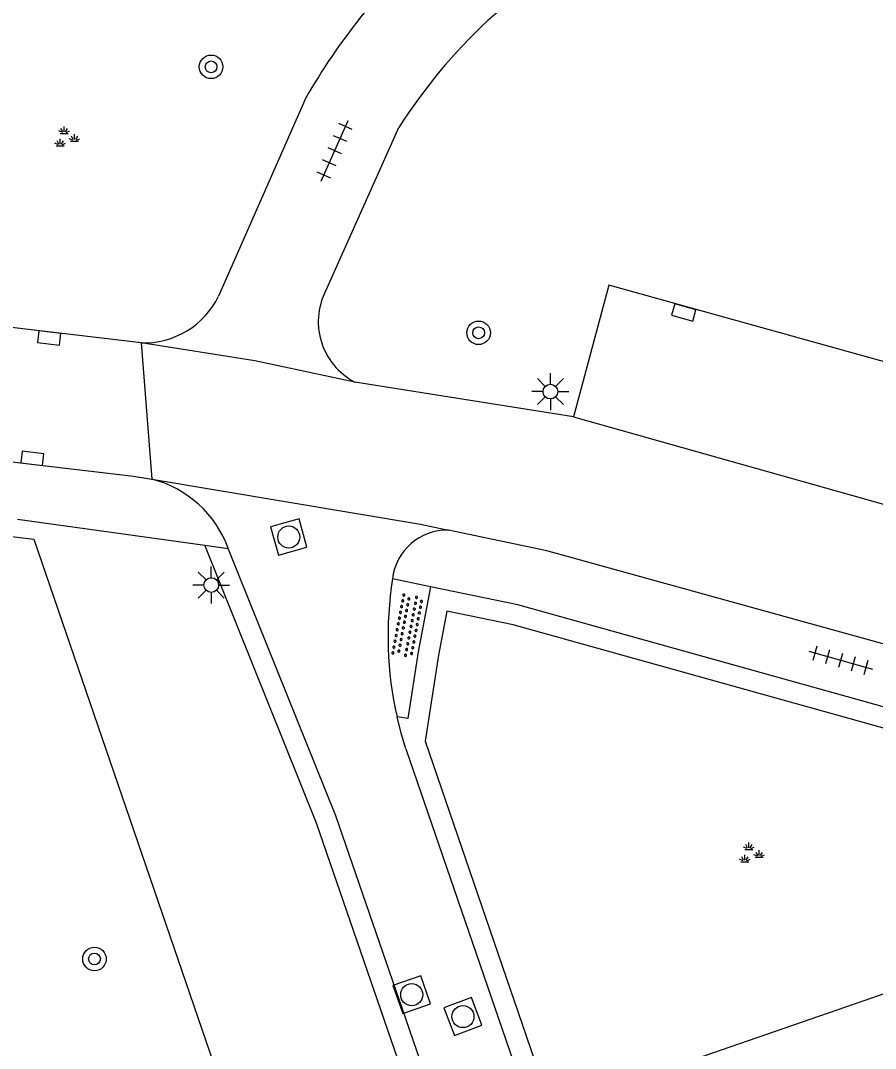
# Model space of a CAD drawing. Extents: x 132994 to 136000, y 393499 to 395512.
# Drawn here: x 134331.34 to 134360.38, y 394911.92 to 394946.8 of the extents above; entities that cross this region are included whole.
import ezdxf

# ---------------------------------------------------------------- set-up
doc = ezdxf.new("R2010")
doc.units = 0
for name, color, linetype in [('bs-afsc-ballenvanger', 7, 'Continuous'), ('gg-afsc-hekwerk', 7, 'Continuous'), ('gg-bbg-pand overbouw', 7, 'Continuous'), ('gg-knt-verharding', 7, 'Continuous'), ('gg-knt-verharding nz', 7, 'Continuous'), ('gt-grn-groengrens', 7, 'Continuous'), ('gt-grn-weggrens', 7, 'Continuous'), ('gt-symb-boom', 7, 'Continuous'), ('gt-symb-groenvak', 7, 'Continuous'), ('gt-symb-kolk', 7, 'Continuous'), ('gt-symb-lichtmast', 7, 'Continuous'), ('gt-symb-overige verharding', 7, 'Continuous'), ('gt-symb-rioolschacht', 7, 'Continuous'), ('gt-symb-tegel verharding', 7, 'Continuous')]:
    doc.layers.add(name, color=color, linetype=linetype)

# ---------------------------------------------------------------- blocks, each defined once
blk = doc.blocks.new('gt0-GRVAK')
at = {"layer": 'gt-symb-groenvak'}
for p, q in [((-0.047, 0.214), (-0.047, 0.393)), ((-0.11, 0.189), (-0.228, 0.24)), ((-0.182, 0.153), (0.088, 0.153)), ((-0.091, 0.211), (-0.156, 0.322)), ((-0.004, 0.211), (0.061, 0.322)), ((0.015, 0.189), (0.133, 0.24)), ((0.262, -0.052), (0.197, 0.059)), ((0.305, -0.049), (0.305, 0.13)), ((0.349, -0.052), (0.414, 0.059)), ((-0.245, -0.228), (-0.363, -0.177)), ((-0.318, -0.264), (-0.047, -0.264)), ((-0.226, -0.206), (-0.291, -0.095)), ((-0.183, -0.203), (-0.183, -0.024)), ((-0.139, -0.206), (-0.074, -0.095)), ((-0.12, -0.228), (-0.002, -0.177)), ((0.243, -0.074), (0.125, -0.023)), ((0.17, -0.11), (0.441, -0.11)), ((0.368, -0.074), (0.486, -0.023))]:
    blk.add_line(p, q, dxfattribs=at)
blk = doc.blocks.new('gt0-TEG1')
at = {"layer": 'gt-symb-tegel verharding'}
for p, q in [((-1.125, 0), (1.125, 0)), ((-0.9, -0.25), (-0.9, 0.25)), ((-0.45, -0.25), (-0.45, 0.25)), ((0, -0.25), (0, 0.25)), ((0.45, -0.25), (0.45, 0.25)), ((0.9, -0.25), (0.9, 0.25))]:
    blk.add_line(p, q, dxfattribs=at)
blk = doc.blocks.new('gt0-BOOM')
at = {"layer": 'gt-symb-boom'}
for radius in [0.4, 0.2]:
    blk.add_circle((0, 0), radius, dxfattribs=at)
blk = doc.blocks.new('gt0-KOLK')
at = {"layer": 'gt-symb-kolk'}
blk.add_lwpolyline([(0, 0), (0.375, 0), (0.375, 0.4), (-0.375, 0.4), (-0.375, 0), (0, 0)], dxfattribs=at)
blk = doc.blocks.new('gt0-LMAST')
at = {"layer": 'gt-symb-lichtmast'}
for p, q in [((-0.182, 0.173), (-0.447, 0.438)), ((-0.005, 0.246), (-0.005, 0.621)), ((0.172, 0.173), (0.437, 0.438)), ((-0.255, -0.004), (-0.63, -0.004)), ((-0.182, -0.181), (-0.447, -0.446)), ((-0.005, -0.254), (-0.005, -0.629)), ((0.437, -0.446), (0.172, -0.181)), ((0.245, -0.004), (0.62, -0.004))]:
    blk.add_line(p, q, dxfattribs=at)
blk.add_circle((-0.005, -0.004), 0.25, dxfattribs=at)
blk = doc.blocks.new('gt0-RS')
at = {"layer": 'gt-symb-rioolschacht'}
blk.add_lwpolyline([(-0.5, -0.5), (0.5, -0.5), (0.5, 0.5), (-0.5, 0.5)], close=True, dxfattribs=at)
blk.add_circle((0, 0), 0.375, dxfattribs=at)
blk = doc.blocks.new('gt0-OVH')
at = {"layer": 'gt-symb-overige verharding'}
for points in [[(-0.972, 0.298), (-0.967, 0.308), (-0.965, 0.319), (-0.966, 0.33), (-0.971, 0.34), (-0.978, 0.348), (-0.988, 0.353), (-0.999, 0.355), (-1.01, 0.354), (-1.02, 0.349), (-1.028, 0.342), (-1.033, 0.332), (-1.035, 0.321), (-1.034, 0.31), (-1.029, 0.3), (-1.022, 0.292), (-1.012, 0.287), (-1.001, 0.285), (-0.99, 0.286), (-0.98, 0.291)], [(-0.772, 0.298), (-0.767, 0.308), (-0.765, 0.319), (-0.766, 0.33), (-0.771, 0.34), (-0.778, 0.348), (-0.788, 0.353), (-0.799, 0.355), (-0.81, 0.354), (-0.82, 0.349), (-0.828, 0.342), (-0.833, 0.332), (-0.835, 0.321), (-0.834, 0.31), (-0.829, 0.3), (-0.822, 0.292), (-0.812, 0.287), (-0.801, 0.285), (-0.79, 0.286), (-0.78, 0.291)], [(-0.572, 0.298), (-0.567, 0.308), (-0.565, 0.319), (-0.566, 0.33), (-0.571, 0.34), (-0.578, 0.348), (-0.588, 0.353), (-0.599, 0.355), (-0.61, 0.354), (-0.62, 0.349), (-0.628, 0.342), (-0.633, 0.332), (-0.635, 0.321), (-0.634, 0.31), (-0.629, 0.3), (-0.622, 0.292), (-0.612, 0.287), (-0.601, 0.285), (-0.59, 0.286), (-0.58, 0.291)], [(-0.372, 0.298), (-0.367, 0.308), (-0.365, 0.319), (-0.366, 0.33), (-0.371, 0.34), (-0.378, 0.348), (-0.388, 0.353), (-0.399, 0.355), (-0.41, 0.354), (-0.42, 0.349), (-0.428, 0.342), (-0.433, 0.332), (-0.435, 0.321), (-0.434, 0.31), (-0.429, 0.3), (-0.422, 0.292), (-0.412, 0.287), (-0.401, 0.285), (-0.39, 0.286), (-0.38, 0.291)], [(-0.172, 0.298), (-0.167, 0.308), (-0.165, 0.319), (-0.166, 0.33), (-0.171, 0.34), (-0.178, 0.348), (-0.188, 0.353), (-0.199, 0.355), (-0.21, 0.354), (-0.22, 0.349), (-0.228, 0.342), (-0.233, 0.332), (-0.235, 0.321), (-0.234, 0.31), (-0.229, 0.3), (-0.222, 0.292), (-0.212, 0.287), (-0.201, 0.285), (-0.19, 0.286), (-0.18, 0.291)], [(0.028, 0.298), (0.033, 0.308), (0.035, 0.319), (0.034, 0.33), (0.029, 0.34), (0.022, 0.348), (0.012, 0.353), (0.001, 0.355), (-0.01, 0.354), (-0.02, 0.349), (-0.028, 0.342), (-0.033, 0.332), (-0.035, 0.321), (-0.034, 0.31), (-0.029, 0.3), (-0.022, 0.292), (-0.012, 0.287), (-0.001, 0.285), (0.01, 0.286), (0.02, 0.291)], [(0.228, 0.298), (0.233, 0.308), (0.235, 0.319), (0.234, 0.33), (0.229, 0.34), (0.222, 0.348), (0.212, 0.353), (0.201, 0.355), (0.19, 0.354), (0.18, 0.349), (0.172, 0.342), (0.167, 0.332), (0.165, 0.321), (0.166, 0.31), (0.171, 0.3), (0.178, 0.292), (0.188, 0.287), (0.199, 0.285), (0.21, 0.286), (0.22, 0.291)], [(0.428, 0.298), (0.433, 0.308), (0.435, 0.319), (0.434, 0.33), (0.429, 0.34), (0.422, 0.348), (0.412, 0.353), (0.401, 0.355), (0.39, 0.354), (0.38, 0.349), (0.372, 0.342), (0.367, 0.332), (0.365, 0.321), (0.366, 0.31), (0.371, 0.3), (0.378, 0.292), (0.388, 0.287), (0.399, 0.285), (0.41, 0.286), (0.42, 0.291)], [(0.628, 0.298), (0.633, 0.308), (0.635, 0.319), (0.634, 0.33), (0.629, 0.34), (0.622, 0.348), (0.612, 0.353), (0.601, 0.355), (0.59, 0.354), (0.58, 0.349), (0.572, 0.342), (0.567, 0.332), (0.565, 0.321), (0.566, 0.31), (0.571, 0.3), (0.578, 0.292), (0.588, 0.287), (0.599, 0.285), (0.61, 0.286), (0.62, 0.291)], [(0.828, 0.298), (0.833, 0.308), (0.835, 0.319), (0.834, 0.33), (0.829, 0.34), (0.822, 0.348), (0.812, 0.353), (0.801, 0.355), (0.79, 0.354), (0.78, 0.349), (0.772, 0.342), (0.767, 0.332), (0.765, 0.321), (0.766, 0.31), (0.771, 0.3), (0.778, 0.292), (0.788, 0.287), (0.799, 0.285), (0.81, 0.286), (0.82, 0.291)], [(1.028, 0.298), (1.033, 0.308), (1.035, 0.319), (1.034, 0.33), (1.029, 0.34), (1.022, 0.348), (1.012, 0.353), (1.001, 0.355), (0.99, 0.354), (0.98, 0.349), (0.972, 0.342), (0.967, 0.332), (0.965, 0.321), (0.966, 0.31), (0.971, 0.3), (0.978, 0.292), (0.988, 0.287), (0.999, 0.285), (1.01, 0.286), (1.02, 0.291)], [(-0.872, 0.106), (-0.867, 0.116), (-0.865, 0.126), (-0.866, 0.137), (-0.871, 0.147), (-0.878, 0.156), (-0.888, 0.161), (-0.899, 0.163), (-0.91, 0.162), (-0.92, 0.157), (-0.928, 0.15), (-0.933, 0.14), (-0.935, 0.129), (-0.934, 0.118), (-0.929, 0.108), (-0.922, 0.1), (-0.912, 0.095), (-0.901, 0.092), (-0.89, 0.094), (-0.88, 0.098)], [(-0.672, 0.106), (-0.667, 0.116), (-0.665, 0.126), (-0.666, 0.137), (-0.671, 0.147), (-0.678, 0.156), (-0.688, 0.161), (-0.699, 0.163), (-0.71, 0.162), (-0.72, 0.157), (-0.728, 0.15), (-0.733, 0.14), (-0.735, 0.129), (-0.734, 0.118), (-0.729, 0.108), (-0.722, 0.1), (-0.712, 0.095), (-0.701, 0.092), (-0.69, 0.094), (-0.68, 0.098)], [(-0.472, 0.106), (-0.467, 0.116), (-0.465, 0.126), (-0.466, 0.137), (-0.471, 0.147), (-0.478, 0.156), (-0.488, 0.161), (-0.499, 0.163), (-0.51, 0.162), (-0.52, 0.157), (-0.528, 0.15), (-0.533, 0.14), (-0.535, 0.129), (-0.534, 0.118), (-0.529, 0.108), (-0.522, 0.1), (-0.512, 0.095), (-0.501, 0.092), (-0.49, 0.094), (-0.48, 0.098)], [(-0.272, 0.106), (-0.267, 0.116), (-0.265, 0.126), (-0.266, 0.137), (-0.271, 0.147), (-0.278, 0.156), (-0.288, 0.161), (-0.299, 0.163), (-0.31, 0.162), (-0.32, 0.157), (-0.328, 0.15), (-0.333, 0.14), (-0.335, 0.129), (-0.334, 0.118), (-0.329, 0.108), (-0.322, 0.1), (-0.312, 0.095), (-0.301, 0.092), (-0.29, 0.094), (-0.28, 0.098)], [(-0.072, 0.106), (-0.067, 0.116), (-0.065, 0.126), (-0.066, 0.137), (-0.071, 0.147), (-0.078, 0.156), (-0.088, 0.161), (-0.099, 0.163), (-0.11, 0.162), (-0.12, 0.157), (-0.128, 0.15), (-0.133, 0.14), (-0.135, 0.129), (-0.134, 0.118), (-0.129, 0.108), (-0.122, 0.1), (-0.112, 0.095), (-0.101, 0.092), (-0.09, 0.094), (-0.08, 0.098)], [(0.128, 0.106), (0.133, 0.116), (0.135, 0.126), (0.134, 0.137), (0.129, 0.147), (0.122, 0.156), (0.112, 0.161), (0.101, 0.163), (0.09, 0.162), (0.08, 0.157), (0.072, 0.15), (0.067, 0.14), (0.065, 0.129), (0.066, 0.118), (0.071, 0.108), (0.078, 0.1), (0.088, 0.095), (0.099, 0.092), (0.11, 0.094), (0.12, 0.098)], [(0.328, 0.106), (0.333, 0.116), (0.335, 0.126), (0.334, 0.137), (0.329, 0.147), (0.322, 0.156), (0.312, 0.161), (0.301, 0.163), (0.29, 0.162), (0.28, 0.157), (0.272, 0.15), (0.267, 0.14), (0.265, 0.129), (0.266, 0.118), (0.271, 0.108), (0.278, 0.1), (0.288, 0.095), (0.299, 0.092), (0.31, 0.094), (0.32, 0.098)], [(0.528, 0.106), (0.533, 0.116), (0.535, 0.126), (0.534, 0.137), (0.529, 0.147), (0.522, 0.156), (0.512, 0.161), (0.501, 0.163), (0.49, 0.162), (0.48, 0.157), (0.472, 0.15), (0.467, 0.14), (0.465, 0.129), (0.466, 0.118), (0.471, 0.108), (0.478, 0.1), (0.488, 0.095), (0.499, 0.092), (0.51, 0.094), (0.52, 0.098)], [(0.728, 0.106), (0.733, 0.116), (0.735, 0.126), (0.734, 0.137), (0.729, 0.147), (0.722, 0.156), (0.712, 0.161), (0.701, 0.163), (0.69, 0.162), (0.68, 0.157), (0.672, 0.15), (0.667, 0.14), (0.665, 0.129), (0.666, 0.118), (0.671, 0.108), (0.678, 0.1), (0.688, 0.095), (0.699, 0.092), (0.71, 0.094), (0.72, 0.098)], [(0.928, 0.106), (0.933, 0.116), (0.935, 0.126), (0.934, 0.137), (0.929, 0.147), (0.922, 0.156), (0.912, 0.161), (0.901, 0.163), (0.89, 0.162), (0.88, 0.157), (0.872, 0.15), (0.867, 0.14), (0.865, 0.129), (0.866, 0.118), (0.871, 0.108), (0.878, 0.1), (0.888, 0.095), (0.899, 0.092), (0.91, 0.094), (0.92, 0.098)], [(-0.972, -0.142), (-0.967, -0.132), (-0.965, -0.121), (-0.966, -0.11), (-0.971, -0.1), (-0.978, -0.092), (-0.988, -0.087), (-0.999, -0.085), (-1.01, -0.086), (-1.02, -0.091), (-1.028, -0.098), (-1.033, -0.108), (-1.035, -0.119), (-1.034, -0.13), (-1.029, -0.14), (-1.022, -0.148), (-1.012, -0.153), (-1.001, -0.155), (-0.99, -0.154), (-0.98, -0.149)], [(-0.872, -0.334), (-0.867, -0.324), (-0.865, -0.314), (-0.866, -0.303), (-0.871, -0.293), (-0.878, -0.284), (-0.888, -0.279), (-0.899, -0.277), (-0.91, -0.278), (-0.92, -0.283), (-0.928, -0.29), (-0.933, -0.3), (-0.935, -0.311), (-0.934, -0.322), (-0.929, -0.332), (-0.922, -0.34), (-0.912, -0.345), (-0.901, -0.348), (-0.89, -0.346), (-0.88, -0.342)], [(-0.772, -0.142), (-0.767, -0.132), (-0.765, -0.121), (-0.766, -0.11), (-0.771, -0.1), (-0.778, -0.092), (-0.788, -0.087), (-0.799, -0.085), (-0.81, -0.086), (-0.82, -0.091), (-0.828, -0.098), (-0.833, -0.108), (-0.835, -0.119), (-0.834, -0.13), (-0.829, -0.14), (-0.822, -0.148), (-0.812, -0.153), (-0.801, -0.155), (-0.79, -0.154), (-0.78, -0.149)], [(-0.672, -0.334), (-0.667, -0.324), (-0.665, -0.314), (-0.666, -0.303), (-0.671, -0.293), (-0.678, -0.284), (-0.688, -0.279), (-0.699, -0.277), (-0.71, -0.278), (-0.72, -0.283), (-0.728, -0.29), (-0.733, -0.3), (-0.735, -0.311), (-0.734, -0.322), (-0.729, -0.332), (-0.722, -0.34), (-0.712, -0.345), (-0.701, -0.348), (-0.69, -0.346), (-0.68, -0.342)], [(-0.572, -0.142), (-0.567, -0.132), (-0.565, -0.121), (-0.566, -0.11), (-0.571, -0.1), (-0.578, -0.092), (-0.588, -0.087), (-0.599, -0.085), (-0.61, -0.086), (-0.62, -0.091), (-0.628, -0.098), (-0.633, -0.108), (-0.635, -0.119), (-0.634, -0.13), (-0.629, -0.14), (-0.622, -0.148), (-0.612, -0.153), (-0.601, -0.155), (-0.59, -0.154), (-0.58, -0.149)], [(-0.472, -0.334), (-0.467, -0.324), (-0.465, -0.314), (-0.466, -0.303), (-0.471, -0.293), (-0.478, -0.284), (-0.488, -0.279), (-0.499, -0.277), (-0.51, -0.278), (-0.52, -0.283), (-0.528, -0.29), (-0.533, -0.3), (-0.535, -0.311), (-0.534, -0.322), (-0.529, -0.332), (-0.522, -0.34), (-0.512, -0.345), (-0.501, -0.348), (-0.49, -0.346), (-0.48, -0.342)], [(-0.372, -0.142), (-0.367, -0.132), (-0.365, -0.121), (-0.366, -0.11), (-0.371, -0.1), (-0.378, -0.092), (-0.388, -0.087), (-0.399, -0.085), (-0.41, -0.086), (-0.42, -0.091), (-0.428, -0.098), (-0.433, -0.108), (-0.435, -0.119), (-0.434, -0.13), (-0.429, -0.14), (-0.422, -0.148), (-0.412, -0.153), (-0.401, -0.155), (-0.39, -0.154), (-0.38, -0.149)], [(-0.272, -0.334), (-0.267, -0.324), (-0.265, -0.314), (-0.266, -0.303), (-0.271, -0.293), (-0.278, -0.284), (-0.288, -0.279), (-0.299, -0.277), (-0.31, -0.278), (-0.32, -0.283), (-0.328, -0.29), (-0.333, -0.3), (-0.335, -0.311), (-0.334, -0.322), (-0.329, -0.332), (-0.322, -0.34), (-0.312, -0.345), (-0.301, -0.348), (-0.29, -0.346), (-0.28, -0.342)], [(-0.172, -0.142), (-0.167, -0.132), (-0.165, -0.121), (-0.166, -0.11), (-0.171, -0.1), (-0.178, -0.092), (-0.188, -0.087), (-0.199, -0.085), (-0.21, -0.086), (-0.22, -0.091), (-0.228, -0.098), (-0.233, -0.108), (-0.235, -0.119), (-0.234, -0.13), (-0.229, -0.14), (-0.222, -0.148), (-0.212, -0.153), (-0.201, -0.155), (-0.19, -0.154), (-0.18, -0.149)], [(-0.072, -0.334), (-0.067, -0.324), (-0.065, -0.314), (-0.066, -0.303), (-0.071, -0.293), (-0.078, -0.284), (-0.088, -0.279), (-0.099, -0.277), (-0.11, -0.278), (-0.12, -0.283), (-0.128, -0.29), (-0.133, -0.3), (-0.135, -0.311), (-0.134, -0.322), (-0.129, -0.332), (-0.122, -0.34), (-0.112, -0.345), (-0.101, -0.348), (-0.09, -0.346), (-0.08, -0.342)], [(0.028, -0.142), (0.033, -0.132), (0.035, -0.121), (0.034, -0.11), (0.029, -0.1), (0.022, -0.092), (0.012, -0.087), (0.001, -0.085), (-0.01, -0.086), (-0.02, -0.091), (-0.028, -0.098), (-0.033, -0.108), (-0.035, -0.119), (-0.034, -0.13), (-0.029, -0.14), (-0.022, -0.148), (-0.012, -0.153), (-0.001, -0.155), (0.01, -0.154), (0.02, -0.149)], [(0.128, -0.334), (0.133, -0.324), (0.135, -0.314), (0.134, -0.303), (0.129, -0.293), (0.122, -0.284), (0.112, -0.279), (0.101, -0.277), (0.09, -0.278), (0.08, -0.283), (0.072, -0.29), (0.067, -0.3), (0.065, -0.311), (0.066, -0.322), (0.071, -0.332), (0.078, -0.34), (0.088, -0.345), (0.099, -0.348), (0.11, -0.346), (0.12, -0.342)], [(0.228, -0.142), (0.233, -0.132), (0.235, -0.121), (0.234, -0.11), (0.229, -0.1), (0.222, -0.092), (0.212, -0.087), (0.201, -0.085), (0.19, -0.086), (0.18, -0.091), (0.172, -0.098), (0.167, -0.108), (0.165, -0.119), (0.166, -0.13), (0.171, -0.14), (0.178, -0.148), (0.188, -0.153), (0.199, -0.155), (0.21, -0.154), (0.22, -0.149)], [(0.328, -0.334), (0.333, -0.324), (0.335, -0.314), (0.334, -0.303), (0.329, -0.293), (0.322, -0.284), (0.312, -0.279), (0.301, -0.277), (0.29, -0.278), (0.28, -0.283), (0.272, -0.29), (0.267, -0.3), (0.265, -0.311), (0.266, -0.322), (0.271, -0.332), (0.278, -0.34), (0.288, -0.345), (0.299, -0.348), (0.31, -0.346), (0.32, -0.342)], [(0.428, -0.142), (0.433, -0.132), (0.435, -0.121), (0.434, -0.11), (0.429, -0.1), (0.422, -0.092), (0.412, -0.087), (0.401, -0.085), (0.39, -0.086), (0.38, -0.091), (0.372, -0.098), (0.367, -0.108), (0.365, -0.119), (0.366, -0.13), (0.371, -0.14), (0.378, -0.148), (0.388, -0.153), (0.399, -0.155), (0.41, -0.154), (0.42, -0.149)], [(0.528, -0.334), (0.533, -0.324), (0.535, -0.314), (0.534, -0.303), (0.529, -0.293), (0.522, -0.284), (0.512, -0.279), (0.501, -0.277), (0.49, -0.278), (0.48, -0.283), (0.472, -0.29), (0.467, -0.3), (0.465, -0.311), (0.466, -0.322), (0.471, -0.332), (0.478, -0.34), (0.488, -0.345), (0.499, -0.348), (0.51, -0.346), (0.52, -0.342)], [(0.628, -0.142), (0.633, -0.132), (0.635, -0.121), (0.634, -0.11), (0.629, -0.1), (0.622, -0.092), (0.612, -0.087), (0.601, -0.085), (0.59, -0.086), (0.58, -0.091), (0.572, -0.098), (0.567, -0.108), (0.565, -0.119), (0.566, -0.13), (0.571, -0.14), (0.578, -0.148), (0.588, -0.153), (0.599, -0.155), (0.61, -0.154), (0.62, -0.149)], [(0.728, -0.334), (0.733, -0.324), (0.735, -0.314), (0.734, -0.303), (0.729, -0.293), (0.722, -0.284), (0.712, -0.279), (0.701, -0.277), (0.69, -0.278), (0.68, -0.283), (0.672, -0.29), (0.667, -0.3), (0.665, -0.311), (0.666, -0.322), (0.671, -0.332), (0.678, -0.34), (0.688, -0.345), (0.699, -0.348), (0.71, -0.346), (0.72, -0.342)], [(0.828, -0.142), (0.833, -0.132), (0.835, -0.121), (0.834, -0.11), (0.829, -0.1), (0.822, -0.092), (0.812, -0.087), (0.801, -0.085), (0.79, -0.086), (0.78, -0.091), (0.772, -0.098), (0.767, -0.108), (0.765, -0.119), (0.766, -0.13), (0.771, -0.14), (0.778, -0.148), (0.788, -0.153), (0.799, -0.155), (0.81, -0.154), (0.82, -0.149)], [(0.928, -0.334), (0.933, -0.324), (0.935, -0.314), (0.934, -0.303), (0.929, -0.293), (0.922, -0.284), (0.912, -0.279), (0.901, -0.277), (0.89, -0.278), (0.88, -0.283), (0.872, -0.29), (0.867, -0.3), (0.865, -0.311), (0.866, -0.322), (0.871, -0.332), (0.878, -0.34), (0.888, -0.345), (0.899, -0.348), (0.91, -0.346), (0.92, -0.342)], [(1.028, -0.142), (1.033, -0.132), (1.035, -0.121), (1.034, -0.11), (1.029, -0.1), (1.022, -0.092), (1.012, -0.087), (1.001, -0.085), (0.99, -0.086), (0.98, -0.091), (0.972, -0.098), (0.967, -0.108), (0.965, -0.119), (0.966, -0.13), (0.971, -0.14), (0.978, -0.148), (0.988, -0.153), (0.999, -0.155), (1.01, -0.154), (1.02, -0.149)]]:
    blk.add_lwpolyline(points, close=True, dxfattribs=at)

msp = doc.modelspace()

# ---------------------------------------------------------------- linework, layer by layer
at = {"layer": 'bs-afsc-ballenvanger'}
msp.add_lwpolyline([(134274.572, 394936.063), (134331.794, 394929.199), (134357.47, 394854.367)], dxfattribs=at)
at = {"layer": 'gg-afsc-hekwerk'}
msp.add_lwpolyline([(134274.572, 394936.063), (134331.794, 394929.199), (134357.47, 394854.367)], dxfattribs=at)
at = {"layer": 'gg-bbg-pand overbouw'}
msp.add_lwpolyline([(134371.059, 394914.741), (134370.254, 394917.084), (134352.714, 394911.027), (134355.004, 394904.314)], dxfattribs=at)
at = {"layer": 'gg-knt-verharding'}
for p, q in [((134341.029, 394944.177), (134338.07, 394937.452)), ((134341.76, 394937.728), (134344.192, 394943.173)), ((134335.439, 394935.862), (134329.852, 394936.52)), ((134350.126, 394933.35), (134342.698, 394934.535)), ((134331.236, 394929.881), (134337.601, 394929)), ((134337.601, 394929), (134338.4, 394928.889)), ((134345.264, 394927.584), (134343.975, 394927.85)), ((134344.427, 394922.087), (134353.828, 394894.771))]:
    msp.add_line(p, q, dxfattribs=at)
for points in [[(134272.957, 394938.667), (134335.175, 394931.345), (134335.804, 394931.239)], [(134381.95, 394924.39), (134383.375, 394929.213), (134382.187, 394929.301), (134380.418, 394929.735), (134351.323, 394937.821), (134350.126, 394933.35)], [(134342.698, 394934.535), (134339.3, 394935.26), (134335.439, 394935.862)], [(134335.804, 394931.239), (134344.929, 394929.708), (134345.878, 394929.509)], [(134369.713, 394923.141), (134349.213, 394928.81), (134345.878, 394929.509)], [(134351.966, 394891.066), (134342.052, 394919.81), (134338.4, 394928.889)], [(134345.264, 394927.584), (134344.844, 394925.383), (134344.491, 394923.112), (134344.13, 394923.168)], [(134368.963, 394921.197), (134348.234, 394926.971), (134345.264, 394927.584)], [(134344.427, 394922.087), (134344.267, 394922.622), (134344.13, 394923.168)]]:
    msp.add_lwpolyline(points, dxfattribs=at)
for centre, radius, start, end in [((134362.43, 394929.642), 22.932, 119.237, 131.5541), ((134360.766, 394932.752), 22.805, 133.2881, 149.9344), ((134359.697, 394933.324), 18.368, 132.794, 147.5763), ((134343.763, 394936.582), 2.308, 150.234, 242.5082), ((134335.52, 394938.7), 2.84, 268.3732, 333.9187), ((134334.865, 394927.593), 3.765, 20.1357, 75.5591), ((134345.833, 394927.64), 1.87, 88.616, 173.5466), ((134356.252, 394925.913), 12.429, 171.0332, 192.7591)]:
    msp.add_arc(centre, radius, start, end, dxfattribs=at)
at = {"layer": 'gg-knt-verharding nz'}
msp.add_line((134350.126, 394933.35), (134381.95, 394924.39), dxfattribs=at)
at = {"layer": 'gt-grn-groengrens'}
msp.add_line((134345.08, 394922.342), (134354.391, 394895.287), dxfattribs=at)
for points in [[(134351.202, 394891.136), (134341.396, 394919.565), (134337.601, 394929)], [(134345.818, 394926.755), (134345.534, 394925.264), (134345.08, 394922.342)], [(134369.098, 394920.433), (134348.069, 394926.29), (134345.818, 394926.755)]]:
    msp.add_lwpolyline(points, dxfattribs=at)
at = {"layer": 'gt-grn-weggrens'}
msp.add_line((134335.439, 394935.862), (134335.804, 394931.239), dxfattribs=at)

# ---------------------------------------------------------------- block references
at = {"layer": 'gt-symb-boom'}
for p in [(134337.816, 394945.232), (134346.899, 394936.206), (134333.855, 394914.954)]:
    msp.add_blockref('gt0-BOOM', p, dxfattribs=at)
at = {"layer": 'gt-symb-groenvak'}
for p in [(134332.874, 394942.816), (134356.126, 394918.514)]:
    msp.add_blockref('gt0-GRVAK', p, dxfattribs=at)
at = {"layer": 'gt-symb-kolk'}
for p, rotation in [((134353.92, 394937.087), 164.5188140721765), ((134332.336, 394936.226), 173.33703637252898), ((134331.722, 394931.749), -6.662963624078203)]:
    msp.add_blockref('gt0-KOLK', p, dxfattribs=dict(at, rotation=rotation))
at = {"layer": 'gt-symb-lichtmast'}
for p in [(134349.342, 394934.214), (134337.826, 394927.648)]:
    msp.add_blockref('gt0-LMAST', p, dxfattribs=at)
at = {"layer": 'gt-symb-overige verharding', "rotation": 79.21838326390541}
msp.add_blockref('gt0-OVH', (134344.487, 394926.264), dxfattribs=at)
at = {"layer": 'gt-symb-rioolschacht'}
for p, rotation in [((134340.455, 394929.274), -74.28274756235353), ((134344.629, 394913.741), 109.21431186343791), ((134346.368, 394912.999), 110.60969293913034)]:
    msp.add_blockref('gt0-RS', p, dxfattribs=dict(at, rotation=rotation))
at = {"layer": 'gt-symb-tegel verharding'}
for p, rotation in [((134342.014, 394942.383), 66.04914468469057), ((134359.195, 394925.096), -15.71725244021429)]:
    msp.add_blockref('gt0-TEG1', p, dxfattribs=dict(at, rotation=rotation))

doc.saveas('drawing.dxf')
